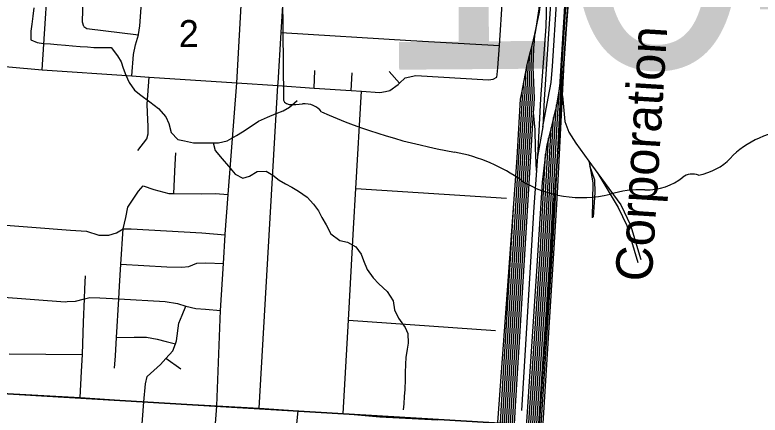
# Model space of a CAD drawing. Extents: x 114604 to 551442, y 316898 to 567001.
# Drawn here: x 216409 to 222509, y 366011 to 369285 of the extents above; entities that cross this region are included whole.
import ezdxf

# ---------------------------------------------------------------- set-up
doc = ezdxf.new("R2010")
doc.units = 0
for name, color, linetype in [('GE_P_Alignment_1000_Bearings', 7, 'Continuous'), ('GE_P_Alignment_100_Bearings', 7, 'Continuous'), ('GE_P_Alignment_100_Cardinal_Points', 7, 'Continuous'), ('GE_P_Alignment_500_Curve_Data', 7, 'Continuous'), ('PM_P_Cells', 7, 'Continuous'), ('PV_X_Curb', 7, 'Continuous'), ('SN_P_Signs', 7, 'Continuous')]:
    doc.layers.add(name, color=color, linetype=linetype)

msp = doc.modelspace()

# ---------------------------------------------------------------- linework, layer by layer
at = {"layer": 'GE_P_Alignment_1000_Bearings'}
for p, q in [((220642.2, 369034.2), (220665.8, 369127.9)), ((220622.3, 368954.9), (220642.2, 369034.2)), ((220602.9, 368878.2), (220622.3, 368954.9)), ((220574.3, 368733.4), (220587.8, 368806.7)), ((220560.8, 368660.1), (220574.3, 368733.4)), ((220866.7, 368692.5), (220841.7, 368550.5)), ((220819.1, 368446.9), (220797.8, 368361.3)), ((220731.6, 368369.7), (220686.2, 368126.5)), ((220797.8, 368361.3), (220776.8, 368277.4)), ((220686.2, 368126.5), (220678.1, 368012.7)), ((221107.4, 368087.1), (221114.4, 368050.6)), ((221107.4, 368087.1), (221179.3, 367988.4))]:
    msp.add_line(p, q, dxfattribs=at)
for points in [[(220998.7, 371074.7), (220993.5, 370799.1), (220941.3, 369891), (220866.7, 368692.5)], [(220731.6, 368369.7), (220775.1, 368605.1), (220798.8, 368732.6), (220808.5, 368866), (220844.3, 369418.9), (220843, 369539.5), (220839.8, 369654), (220852.5, 369760.7), (220882.7, 369927.2)], [(220882.7, 369927.2), (220829.5, 369746.7), (220804.8, 369641), (220800.1, 369503.5), (220742.1, 368591.9), (220731.6, 368369.7)], [(220262.5, 358399), (220389.1, 360483), (220424.4, 361214.2), (220441.4, 361443.2), (220465.4, 361802.9), (220489.7, 362109.4), (220507.5, 362348.6), (220529.5, 362555.4), (220535.8, 362731.5), (220553.6, 362996.5), (220563.3, 363158.2), (220569.5, 363315.3), (220580.8, 363488), (220592.1, 363636.7), (220622.5, 364103.5), (220646, 364520.3), (220675.5, 365019.1), (220698.6, 365437.9), (220732.8, 365941.9), (220769.9, 366512.4), (220819.7, 367332.8), (220851.1, 367826), (220910.9, 368995.1), (220964.7, 369698.7)], [(220665.8, 369127.9), (220702.4, 369308.1), (220717.3, 369423), (220736.6, 369517.5), (220752.3, 369584.8), (220779.7, 369668.4), (220794.8, 369714)], [(220794.8, 369714), (220763.1, 369517.4), (220754.8, 369190.6), (220710.1, 368598.8), (220686.2, 368126.5)], [(220249.9, 358399.8), (220376.5, 360483.7), (220411.9, 361215), (220428.9, 361444.3), (220448.1, 361719.9), (220459.2, 361937.4), (220472.3, 362072.8), (220488.3, 362341.1), (220503.6, 362591.1), (220518.9, 362852.7), (220527.7, 362983.9), (220535.8, 363116.8), (220550.2, 363360.9), (220564.8, 363559.4), (220592.1, 364035.2), (220621.9, 364467.9), (220654.2, 364948.7), (220681.5, 365422.9), (220715.4, 365887.9), (220755.7, 366514.9), (220805.5, 367315.3), (220834.5, 367787.8), (220891.9, 368930.3), (220938.6, 369649.3)], [(220688.5, 369473), (220696.6, 369412.4), (220696.7, 369334), (220670.1, 369156.6), (220665.8, 369127.9)], [(220654.3, 368487.2), (220655.8, 368512.9), (220661.5, 368603.9), (220651.4, 368858.4), (220657.3, 369013), (220661, 369070), (220665.8, 369127.9)], [(220406.7, 361637.1), (220372.9, 361996.2), (220347.2, 362457.3), (220341.5, 362540.8), (220326.6, 362631), (220301.8, 362813.7), (220299.5, 362954.1), (220308.5, 363144.3), (220346.9, 363762.6), (220392.4, 364463.8), (220435, 365170.7), (220453.1, 365470.8), (220466.9, 365702), (220479.2, 365891.8), (220491.1, 366085.4), (220512.6, 366441.4), (220525.6, 366651.5), (220537, 366834.3), (220639.5, 368514), (220645.1, 368604.1), (220635, 368858.4), (220640.9, 369013.8), (220642.2, 369034.2)], [(220371.9, 361831), (220356.5, 361994.9), (220330.8, 362456.3), (220325.1, 362538.9), (220310.4, 362628.5), (220285.4, 362812.5), (220283, 362954.3), (220292.1, 363145.2), (220330.5, 363763.6), (220376.1, 364464.8), (220418.6, 365171.7), (220436.7, 365471.7), (220450.6, 365703.1), (220462.8, 365892.9), (220474.7, 366086.4), (220496.2, 366442.4), (220509.2, 366652.5), (220520.6, 366835.3), (220623.1, 368515), (220628.7, 368604.2), (220618.6, 368858.4), (220622.3, 368954.9)], [(220339, 362015.2), (220314.5, 362455.3), (220308.8, 362537), (220294.2, 362626.1), (220269, 362811.2), (220266.6, 362954.6), (220275.7, 363146.1), (220314.1, 363764.6), (220359.7, 364465.8), (220402.2, 365172.7), (220420.3, 365472.7), (220434.2, 365704.1), (220446.4, 365893.9), (220458.3, 366087.4), (220479.8, 366443.5), (220492.9, 366653.5), (220504.2, 366836.3), (220606.7, 368516), (220612.2, 368604.4), (220602.2, 368858.3), (220602.9, 368878.2)], [(220587.8, 368806.7), (220595.7, 368849.3), (220602.9, 368878.2)], [(220315.4, 362142.4), (220298.1, 362454.3), (220292.5, 362535.1), (220277.9, 362623.7), (220252.6, 362810), (220250.2, 362954.8), (220259.4, 363147), (220297.8, 363765.7), (220343.3, 364466.9), (220385.9, 365173.7), (220404, 365473.7), (220417.8, 365705.1), (220430.1, 365894.9), (220442, 366088.4), (220463.4, 366444.5), (220476.5, 366654.6), (220487.8, 366837.3), (220590.3, 368517), (220595.8, 368604.6), (220587.8, 368806.7)], [(220292.4, 362261), (220281.7, 362453.2), (220276.2, 362533.2), (220261.7, 362621.2), (220236.2, 362808.7), (220233.8, 362955.1), (220243, 363147.9), (220281.4, 363766.7), (220326.9, 364467.9), (220369.5, 365174.7), (220387.6, 365474.7), (220401.4, 365706.1), (220413.7, 365896), (220425.6, 366089.4), (220447.1, 366445.5), (220460.1, 366655.6), (220471.5, 366838.3), (220574, 368518), (220579.4, 368604.8), (220574.3, 368733.4)], [(220269.4, 362379.7), (220265.3, 362452.2), (220259.9, 362531.3), (220245.5, 362618.8), (220219.8, 362807.5), (220217.4, 362955.3), (220226.6, 363148.8), (220265, 363767.8), (220310.6, 364468.9), (220353.1, 365175.7), (220371.2, 365475.7), (220385.1, 365707.1), (220397.3, 365897), (220409.2, 366090.3), (220430.7, 366446.5), (220443.8, 366656.6), (220455.1, 366839.3), (220557.6, 368519), (220563, 368605), (220560.8, 368660.1)], [(220431.1, 361741.3), (220466.5, 362130.8), (220561, 363770.1), (220675.7, 365617.9), (220791.5, 367322.4), (220848.8, 368395), (220866.7, 368692.5)], [(220493.8, 367742.8), (220521.1, 368116.1), (220548.9, 368595.5), (220560.8, 368660.1)], [(220891.8, 368622.5), (220911.4, 368413.1), (220944.1, 368326.8), (220999.7, 368235.3), (221107.4, 368087.1)], [(220424.9, 361854.8), (220450.2, 362132), (220544.7, 363771.1), (220659.4, 365618.9), (220775.1, 367323.4), (220832.5, 368395.9), (220841.7, 368550.5)], [(220841.7, 368550.5), (220834.1, 368507.3), (220819.1, 368446.9)], [(220406.7, 361637.1), (220389.2, 361997.4), (220363.6, 362458.3), (220357.8, 362542.7), (220342.8, 362633.4), (220318.2, 362815), (220315.9, 362953.8), (220324.9, 363143.4), (220363.2, 363761.5), (220408.8, 364462.8), (220451.4, 365169.8), (220469.5, 365469.8), (220483.3, 365701), (220495.6, 365890.8), (220507.5, 366084.4), (220528.9, 366440.4), (220542, 366650.5), (220553.3, 366833.3), (220654.3, 368487.2)], [(220678.1, 368012.7), (220671, 368193.4), (220666.7, 368345.8), (220654.3, 368487.2)], [(220418.8, 361968.3), (220433.8, 362133.2), (220528.3, 363772.1), (220643, 365620), (220758.7, 367324.4), (220816.1, 368396.9), (220819.1, 368446.9)], [(220412.7, 362081.8), (220417.5, 362134.4), (220511.9, 363773), (220626.6, 365621.1), (220742.4, 367325.4), (220797.8, 368361.3)], [(220405.6, 362213.2), (220495.5, 363774), (220610.3, 365622.1), (220726, 367326.4), (220776.8, 368277.4)], [(220776.8, 368277.4), (220763.3, 368222.9), (220753.4, 368145.7)], [(220753.4, 368145.7), (220723.8, 367915.3), (220679.6, 367188.4), (220548, 365215.9), (220396.2, 362560), (220400.2, 362405.9)], [(220400.2, 362405.9), (220479.2, 363775), (220593.9, 365623.2), (220709.6, 367327.4), (220753.4, 368145.7)], [(221146.4, 367631.3), (221158.4, 367833.1), (221157.3, 367933.6), (221114.4, 368050.6)], [(221114.4, 368050.6), (221140.7, 367911.9), (221133, 367624.7)], [(220678.1, 368012.7), (220657.1, 367716), (220556.8, 366049.1)], [(221179.3, 367988.4), (221346.2, 367708.2), (221418.2, 367563.1), (221508.1, 367260.2)], [(221179.3, 367988.4), (221210.1, 367946), (221368, 367730.1), (221447.3, 367565.7), (221531.8, 367284.2)], [(220245.4, 362503.3), (220224, 362613.4), (220202.1, 362766), (220187.2, 362901.4), (220186.2, 363036.8), (220201.6, 363304.3), (220340.9, 365652.7), (220493.8, 367742.8)], [(220245.4, 362503.3), (220243.6, 362529.4), (220229.3, 362616.4), (220203.5, 362806.2), (220201, 362955.6), (220210.2, 363149.7), (220248.6, 363768.8), (220294.2, 364469.9), (220336.7, 365176.7), (220354.8, 365476.7), (220368.7, 365708.2), (220380.9, 365898), (220392.8, 366091.3), (220414.3, 366447.5), (220427.4, 366657.6), (220438.7, 366840.3), (220493.8, 367742.8)]]:
    msp.add_lwpolyline(points, dxfattribs=at)
at = {"layer": 'GE_P_Alignment_100_Cardinal_Points'}
for p, q in [((218858.1, 368686.1), (218865.2, 368830.2)), ((219160.3, 368665.7), (219169.4, 368809.8)), ((219556.6, 368725.6), (219471.9, 368821.6)), ((219200.9, 367865.4), (220433.5, 367785.9)), ((219139.9, 366787), (220343.5, 366702)), ((216363.7, 366511.3), (216962.2, 366507.9)), ((217768.6, 366387.7), (217645.8, 366475.4))]:
    msp.add_line(p, q, dxfattribs=at)
for points in [[(218063.1, 366084.8), (218063.4, 366088.1), (218093.2, 366867.9), (218116.8, 367252), (218131.2, 367486.5), (218131.5, 367491.3), (218155.6, 367814.6), (218224.7, 368728.8), (218270.5, 369512.2), (218270.9, 369519.1), (218300.4, 369854), (218340.3, 370129.8), (218343.4, 370171.7), (218413.2, 371122.8), (218414.6, 371152.7)], [(216632.5, 368834.8), (216695.6, 369802.8), (216703.9, 369840.8), (216720.1, 369864.8)], [(216973.4, 369189.2), (216961.7, 369225.4), (216964.4, 369327.6), (216986.2, 369868.1)], [(217367, 368785.6), (217380.3, 368961.6), (217396.9, 369039.7), (217420.3, 369121.5), (217421.5, 369125.7), (217432.1, 369195.8), (217452.9, 369500.3), (217465.7, 369686.7), (217470.3, 369770.9), (217446.7, 369823.2)], [(220352.7, 368774.9), (220356.9, 368796.9), (220363.3, 368853), (220375.6, 369033.4), (220401.5, 369418.1), (220395.8, 369446.2), (220380.1, 369490.4), (220286.3, 369587), (220242.9, 369631.8), (220187.1, 369668.3), (220161.1, 369676.5)], [(218409.3, 366066.7), (218562.6, 368706), (218563.8, 368727.6), (218588.9, 369139.6), (218609.9, 369494.5)], [(216973.4, 369189.2), (216997.3, 369173), (217420.3, 369121.5)], [(218588.9, 369139.6), (219650.1, 369074.9), (220375.6, 369033.4)], [(215598.5, 368928.1), (216632.5, 368834.8), (217367, 368785.6), (217507, 368776.2), (218224.7, 368728.8), (218562.6, 368706), (218858.1, 368686.1), (219160.3, 368665.7), (219246.7, 368659.8), (219396.6, 368649.7), (219442.8, 368658.4), (219478.8, 368665.2), (219547.3, 368716.8), (219556.6, 368725.6), (219603.7, 368770.5), (219690, 368789.9), (220286.5, 368753.3), (220324.6, 368759), (220352.7, 368774.9)], [(217414.5, 368175.5), (217489.3, 368271.2), (217499.6, 368311.2), (217500.1, 368373.3), (217494.9, 368487.6), (217491.4, 368553.8), (217507, 368776.2)], [(219097.1, 366024.4), (219139.9, 366787), (219182.1, 367538.7), (219200.9, 367865.4), (219246.7, 368659.8)], [(217710.3, 367824.1), (217722.1, 368062), (217726.8, 368157.1)], [(217225.1, 366394.7), (217231.4, 366497.2), (217240.4, 366645.1), (217259.8, 366961.2), (217266.2, 367066), (217276.7, 367244.6), (217294.6, 367535), (217316.3, 367626.9), (217333, 367713), (217420, 367842.6), (217458.4, 367886.5)], [(217458.4, 367886.5), (217546.3, 367857.7), (217668.2, 367824.7), (217710.3, 367824.1), (217936.6, 367820.7), (218048.7, 367823.9), (218155.6, 367814.6)], [(215524.8, 367628.2), (216865, 367524.1), (216995.1, 367517.1), (217097, 367484.2), (217135.3, 367483.9), (217179.1, 367483.6), (217241.3, 367503.2), (217294.6, 367535), (217359.7, 367534.4), (217940.2, 367501.9), (218131.2, 367486.5)], [(217276.7, 367244.6), (217651.8, 367223.5), (217775.9, 367220.5), (217834.1, 367228.1), (217898.3, 367253.7), (217972.4, 367257.1), (218116.8, 367252)], [(216944, 366156.3), (216955.7, 366368.1), (216962.2, 366507.9), (216969.6, 366772.2), (216978.6, 366962.4), (216982.4, 367043), (216987.5, 367151.3)], [(215491.4, 367037.5), (216819.6, 366939), (216835.8, 366940), (216905.7, 366944), (216978.6, 366962.4), (217021.5, 366973.2), (217103.6, 366970.1), (217259.8, 366961.2), (217638.5, 366939.6), (217740.8, 366924.7), (217807.1, 366903.3), (217891.5, 366882.1), (217969.6, 366877), (218093.2, 366867.9)], [(217422.6, 365073.9), (217405, 365193.1), (217409.5, 365329.5), (217421.3, 365540.1), (217442.6, 365830.6), (217463.9, 366119.9), (217477.6, 366266.7), (217490.8, 366327), (217602, 366426.1), (217645.8, 366475.4), (217700.9, 366537.4), (217722.7, 366593.6), (217732.1, 366617.9), (217750.5, 366764.4), (217777.9, 366828.8), (217807.1, 366903.3)], [(217240.4, 366645.1), (217385.2, 366648.1), (217487.4, 366649.3), (217573.3, 366632.6), (217647.3, 366614), (217722.7, 366593.6)], [(215441, 366236.4), (216246.6, 366192.9), (216944, 366156.3), (217463.9, 366119.9), (218063.4, 366088.1), (218409.3, 366066.7), (218727, 366045.5), (219097.1, 366024.4), (219396.9, 365998.1), (219872.3, 365973.4)], [(217901.6, 363615.1), (217921.6, 363877.5), (217938.8, 364146.3), (217949.4, 364467.2), (217958.8, 364627.9), (217971, 364807.5), (218039.2, 365803.5), (218063.1, 366084.8)], [(218238.1, 363859.4), (218266.1, 364466.7), (218280.4, 364777.3), (218281.1, 364786.9), (218287.4, 364871.6), (218308.7, 364944), (218361.4, 365030.5), (218387.4, 365073.1), (218659.5, 365462.9), (218678.8, 365527.2), (218683.9, 365619.5), (218694.5, 365725), (218727, 366045.5)]]:
    msp.add_lwpolyline(points, dxfattribs=at)
at = {"layer": 'GE_P_Alignment_500_Curve_Data'}
msp.add_line((218583.6, 371776.3), (218606.5, 368606.3), dxfattribs=at)
for centre, major_axis, start_param, end_param in [((218666.9, 368599.8), (61, 0.4), 3.00124, 4.508301), ((218673.8, 368924.2), (465.7, 3.4), 4.665946, 4.897461), ((218772.7, 368424.6), (167.9, 1.2), 0.519207, 1.627899), ((220872, 371288), (3998.2, 28.9), 4.195996, 4.488959), ((222868.1, 367747), (758.4, 5.5), 1.647645, 2.488433), ((219709.6, 367190), (1251, 9), 0.823519, 1.323588), ((221903, 368322.8), (447.4, 3.2), 4.937069, 5.64225), ((221956.9, 367887.4), (119.1, 0.9), 1.147584, 2.315152), ((221053.7, 368425.3), (793.8, 5.7), 4.026481, 4.996735), ((221572.1, 368191.7), (422.9, 3.1), 4.691044, 5.507374), ((221520.3, 367332.6), (652.3, 4.7), 1.495662, 1.94098)]:
    msp.add_ellipse(centre, major_axis=major_axis, ratio=0.8, start_param=start_param, end_param=end_param, dxfattribs=at)
at = {"layer": 'PM_P_Cells'}
for points in [[(216565.1, 369342.5), (216556.9, 369274.4), (216548.8, 369210.3), (216538.6, 369152.2), (216538.5, 369082), (216590.4, 369058), (216644.3, 369049.9), (216700.3, 369047.8), (216754.3, 369043.8), (216822.3, 369037.7), (216880.2, 369031.6), (216942.2, 369027.6), (217002.2, 369023.5), (217056.1, 369019.5), (217122.1, 369017.4), (217198.1, 369017.3), (217249.9, 368951.2), (217277.8, 368901), (217295.7, 368848.9), (217317.5, 368792.8), (217343.4, 368730.7), (217387.2, 368668.5), (217439.1, 368628.4), (217512.9, 368574.2), (217584.8, 368518.1), (217644.6, 368451.9), (217668.5, 368397.8), (217688.3, 368321.6), (217744.1, 368265.5), (217798.1, 368253.4), (217872, 368239.3), (217942, 368237.2), (218004, 368239.2), (218076, 368237.1), (218146, 368255.1), (218222.1, 368297.1), (218272.1, 368327.1), (218342.2, 368375.1), (218402.3, 368415.1), (218476.3, 368447.1), (218548.4, 368477.1), (218604.4, 368501.1), (218656.4, 368531.1), (218720.5, 368585.1)], [(218033.1, 368238.3), (218047.8, 368175), (218105.6, 368106.8), (218157.5, 368048.7), (218211.3, 367982.5), (218275.2, 367950.4), (218329.2, 367966.4), (218393.3, 368004.4), (218465.3, 368006.3), (218519.2, 367974.2), (218571.1, 367932.1), (218623, 367904), (218676.9, 367875.9), (218730.8, 367843.8), (218802.7, 367793.6), (218854.5, 367735.5), (218894.4, 367681.4), (218922.3, 367627.2), (218956.1, 367567.1), (218993.9, 367494.9), (219067.8, 367438.7), (219131.7, 367424.7), (219199.6, 367388.5), (219243.5, 367326.4), (219261.3, 367276.3), (219293.2, 367202.1), (219343, 367133.9), (219388.8, 367083.8), (219456.7, 367021.6), (219504.5, 366945.4), (219516.3, 366873.3), (219550.2, 366805.1), (219604, 366729), (219625.8, 366678.9), (219627.7, 366600.7), (219619.5, 366550.6), (219609.4, 366482.5), (219605.3, 366428.4), (219603.1, 366356.3), (219603, 366302.2), (219600.8, 366220.1), (219596.7, 366164), (219592.5, 366103.8), (219588.4, 366053.8)]]:
    msp.add_lwpolyline(points, dxfattribs=at)
at = {"layer": 'SN_P_Signs'}
for points in [[(218415.5, 371401.9), (221062.7, 371254.5), (220701.4, 365925), (215434, 366240.4), (215761.4, 371549.8)], [(223725.1, 371096.6), (226380.1, 370939.2), (226072, 365959.8), (226048.9, 365601.7), (220701.4, 365925), (221062.7, 371254.5)], [(215434, 366240.4), (220701.4, 365925), (220384.2, 360557.5), (215134.9, 360875)]]:
    msp.add_lwpolyline(points, close=True, dxfattribs=at)

# ---------------------------------------------------------------- texts
at = {"layer": 'GE_P_Alignment_100_Bearings'}
msp.add_text('Corporation', height=299.02, rotation=86.47945, dxfattribs=at).set_placement((221620.9, 367097.3))
at = {"layer": 'GE_P_Alignment_500_Curve_Data'}
msp.add_text('104', height=2088.42, rotation=0.41389, dxfattribs=at).set_placement((219341.9, 368835.1))
at = {"layer": 'PV_X_Curb'}
msp.add_text('2', height=221, rotation=0.41381, dxfattribs=at).set_placement((217751.1, 369020.9))

doc.saveas('drawing.dxf')
